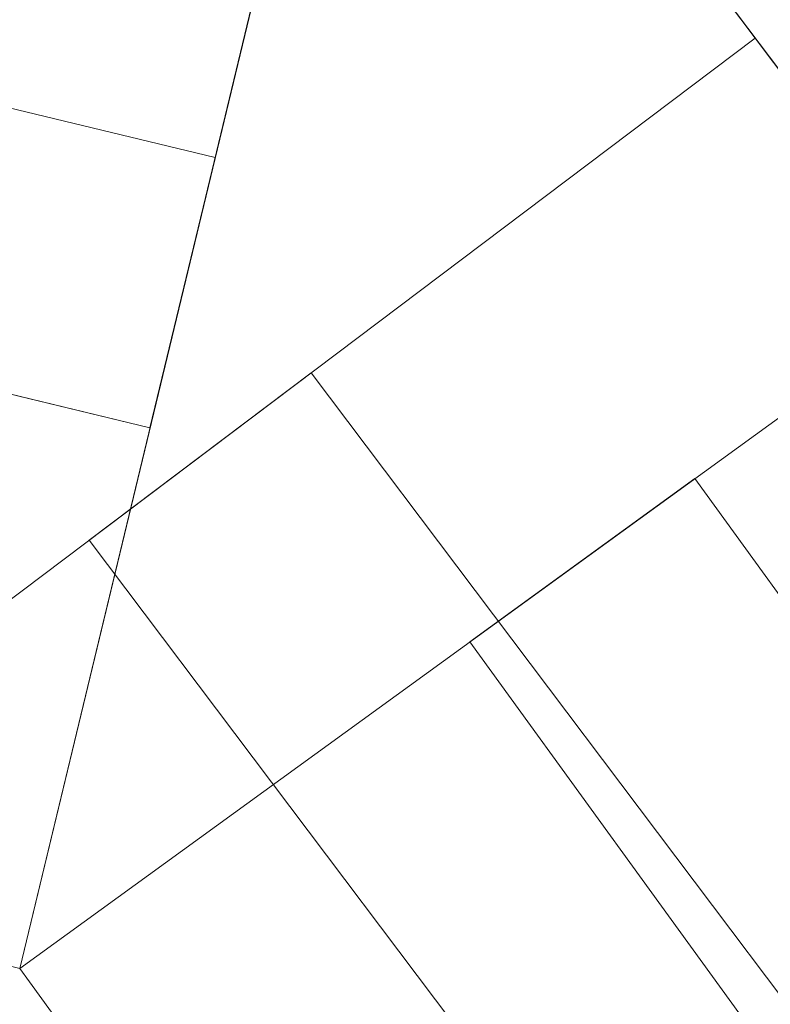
# Model space of a CAD drawing. Header units: millimetres. Extents: x -430348 to -225823, y -86243 to 5084.
# Tile 1029 of 1056: x -329686 to -329659, y -5383 to -5348. Entities that reach past the tile are written whole.
import ezdxf

# ---------------------------------------------------------------- set-up
doc = ezdxf.new("R2010")
doc.units = ezdxf.units.MM
for name, color, linetype, lineweight in [('A-GLAZ-CURT', 52, 'Continuous', 9), ('A-GLAZ-CWMG', 51, 'Continuous', 9), ('A-ROOF', 132, 'Continuous', 9), ('A-WALL', 113, 'Continuous', 9)]:
    doc.layers.add(name, color=color, linetype=linetype, lineweight=lineweight)

# ---------------------------------------------------------------- blocks, each defined once
blk = doc.blocks.new('Walls 17 - Walls 1-274600-_3D_ Copy 1')
at = {"layer": 'A-WALL'}
mesh = blk.add_polyface(dxfattribs=at)
corners = [(-329656.4442611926, -5252.957012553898, 59537.73790390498), (-331075.0138973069, -4911.095335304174, 59537.73790390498), (-331679.5092759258, -5192.976159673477, 59537.73790390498), (-329244.067002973, -5800.200117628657, 59537.73790390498)]
mesh.append_faces([[corners[k] for k in face] for face in [(3, 0, 1, 2)]])
mesh = blk.add_polyface(dxfattribs=at)
corners = [(-329656.4442611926, -5252.957012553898, 58707.69172193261), (-329244.067002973, -5800.200117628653, 58707.69172193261), (-331679.5092759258, -5192.976159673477, 58707.69172193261), (-331075.0138973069, -4911.095335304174, 58707.69172193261)]
mesh.append_faces([[corners[k] for k in face] for face in [(1, 2, 3, 0)]])
mesh = blk.add_polyface(dxfattribs=at)
corners = [(-329244.067002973, -5800.200117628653, 59537.73790390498), (-331679.5092759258, -5192.976159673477, 59537.73790390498), (-331679.5092759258, -5192.976159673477, 58707.69172193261), (-329244.067002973, -5800.200117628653, 58707.69172193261)]
mesh.append_faces([[corners[k] for k in face] for face in [(0, 1, 2, 3)]])
blk = doc.blocks.new('System Panel - Glazed-409779-_3D_ Copy 1')
at = {"layer": 'A-GLAZ-CURT', "transparency": 33554471}
mesh = blk.add_polyface(dxfattribs=at)
corners = [(-218.4172522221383, 4.999999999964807), (-218.4172522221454, 4.999999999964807, 1100.00000000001), (218.4172522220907, 4.999999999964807, 1100.00000000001), (218.4172522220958, 4.999999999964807)]
mesh.append_faces([[corners[k] for k in face] for face in [(2, 3, 0, 1)]])
mesh = blk.add_polyface(dxfattribs=at)
corners = [(218.4172522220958, -5.000000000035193), (-218.4172522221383, -5.000000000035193), (-218.4172522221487, 4.999999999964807), (218.4172522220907, 4.999999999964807)]
mesh.append_faces([[corners[k] for k in face] for face in [(3, 0, 1, 2)]])
mesh = blk.add_polyface(dxfattribs=at)
corners = [(-218.4172522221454, -5.000000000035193, 1100.00000000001), (218.4172522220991, -5.000000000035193, 1100.00000000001), (218.4172522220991, 4.999999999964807, 1100.00000000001), (-218.4172522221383, 4.999999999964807, 1100.00000000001)]
mesh.append_faces([[corners[k] for k in face] for face in [(3, 0, 1, 2)]])
mesh = blk.add_polyface(dxfattribs=at)
corners = [(218.4172522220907, -5.000000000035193, 1100.00000000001), (218.4172522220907, -5.000000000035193), (218.4172522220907, 4.999999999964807), (218.4172522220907, 4.999999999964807, 1100.00000000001)]
mesh.append_faces([[corners[k] for k in face] for face in [(0, 1, 2, 3)]])
mesh = blk.add_polyface(dxfattribs=at)
corners = [(-218.4172522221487, -5.000000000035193), (218.4172522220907, -5.000000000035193), (218.4172522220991, -5.000000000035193, 1100.00000000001), (-218.4172522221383, -5.000000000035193, 1100.00000000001)]
mesh.append_faces([[corners[k] for k in face] for face in [(3, 0, 1, 2)]])
blk = doc.blocks.new('Walls 18 - Walls 1-274622-_3D_ Copy 1')
at = {"layer": 'A-WALL'}
mesh = blk.add_polyface(dxfattribs=at)
corners = [(-329336.3655340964, -5777.187509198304, 62058.70378105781), (-329670.2964651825, -5334.046196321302, 62058.70378105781), (-331096.5101897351, -4990.342367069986, 62058.70378105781), (-331587.4516190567, -5215.928711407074, 62058.70378105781)]
mesh.append_faces([[corners[k] for k in face] for face in [(0, 1, 2, 3)]])
mesh = blk.add_polyface(dxfattribs=at)
corners = [(-329336.3655340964, -5777.187509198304, 60787.73790390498), (-331587.4516190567, -5215.928711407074, 60787.73790390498), (-331096.5101897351, -4990.342367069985, 60787.73790390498), (-329670.2964651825, -5334.046196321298, 60787.73790390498)]
mesh.append_faces([[corners[k] for k in face] for face in [(0, 1, 2, 3)]])
mesh = blk.add_polyface(dxfattribs=at)
corners = [(-329336.3655340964, -5777.187509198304, 62058.70378105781), (-331587.4516190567, -5215.928711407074, 62058.70378105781), (-331587.4516190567, -5215.928711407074, 60787.73790390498), (-329336.3655340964, -5777.187509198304, 60787.73790390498)]
mesh.append_faces([[corners[k] for k in face] for face in [(3, 0, 1, 2)]])
mesh = blk.add_polyface(dxfattribs=at)
corners = [(-329670.2964651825, -5334.0461963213, 62058.70378105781), (-329336.3655340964, -5777.187509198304, 62058.70378105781), (-329336.3655340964, -5777.187509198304, 60787.73790390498), (-329670.2964651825, -5334.046196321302, 60787.73790390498)]
mesh.append_faces([[corners[k] for k in face] for face in [(3, 0, 1, 2)]])
blk = doc.blocks.new('System Panel - Glazed-409925-_3D_ Copy 1')
at = {"layer": 'A-GLAZ-CURT', "transparency": 33554471}
mesh = blk.add_polyface(dxfattribs=at)
corners = [(-715.8118435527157, 5.000000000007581), (-715.8118435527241, 5.000000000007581, 1150.000000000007), (715.8118435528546, 5.000000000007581, 1150.000000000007), (715.8118435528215, 5.000000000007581)]
mesh.append_faces([[corners[k] for k in face] for face in [(1, 2, 3, 0)]])
mesh = blk.add_polyface(dxfattribs=at)
corners = [(715.8118435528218, -4.99999999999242), (-715.8118435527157, -4.99999999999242), (-715.8118435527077, 5.000000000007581), (715.8118435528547, 5.000000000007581)]
mesh.append_faces([[corners[k] for k in face] for face in [(0, 1, 2, 3)]])
mesh = blk.add_polyface(dxfattribs=at)
corners = [(-715.8118435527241, -4.99999999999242, 1150.000000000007), (715.8118435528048, -4.99999999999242, 1150.000000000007), (715.8118435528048, 5.000000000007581, 1150.000000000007), (-715.8118435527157, 5.000000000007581, 1150.000000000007)]
mesh.append_faces([[corners[k] for k in face] for face in [(3, 0, 1, 2)]])
mesh = blk.add_polyface(dxfattribs=at)
corners = [(-715.8118435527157, -4.99999999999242), (-715.8118435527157, -4.99999999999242, 1150.000000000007), (-715.8118435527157, 5.000000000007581, 1150.000000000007), (-715.8118435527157, 5.000000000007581)]
mesh.append_faces([[corners[k] for k in face] for face in [(0, 1, 2, 3)]])
mesh = blk.add_polyface(dxfattribs=at)
corners = [(-715.8118435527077, -4.99999999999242), (715.8118435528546, -4.99999999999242), (715.8118435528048, -4.99999999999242, 1150.000000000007), (-715.8118435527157, -4.99999999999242, 1150.000000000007)]
mesh.append_faces([[corners[k] for k in face] for face in [(2, 3, 0, 1)]])
blk = doc.blocks.new('System Panel - Glazed-409929-_3D_ Copy 1')
at = {"layer": 'A-GLAZ-CURT', "transparency": 33554471}
mesh = blk.add_polyface(dxfattribs=at)
corners = [(-212.7458634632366, 4.99999999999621), (-212.7458634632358, 4.99999999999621, 875.0000000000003), (212.7458634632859, 4.99999999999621, 875.0000000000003), (212.745863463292, 4.99999999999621)]
mesh.append_faces([[corners[k] for k in face] for face in [(2, 3, 0, 1)]])
mesh = blk.add_polyface(dxfattribs=at)
corners = [(212.745863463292, -5.00000000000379), (-212.7458634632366, -5.00000000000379), (-212.7458634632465, 4.99999999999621), (212.7458634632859, 4.99999999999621)]
mesh.append_faces([[corners[k] for k in face] for face in [(3, 0, 1, 2)]])
mesh = blk.add_polyface(dxfattribs=at)
corners = [(-212.7458634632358, -5.00000000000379, 875.0000000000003), (212.7458634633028, -5.00000000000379, 875.0000000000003), (212.7458634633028, 4.99999999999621, 875.0000000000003), (-212.7458634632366, 4.99999999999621, 875.0000000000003)]
mesh.append_faces([[corners[k] for k in face] for face in [(0, 1, 2, 3)]])
mesh = blk.add_polyface(dxfattribs=at)
corners = [(212.7458634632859, -5.00000000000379, 875.0000000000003), (212.7458634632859, -5.00000000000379), (212.7458634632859, 4.99999999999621), (212.7458634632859, 4.99999999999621, 875.0000000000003)]
mesh.append_faces([[corners[k] for k in face] for face in [(0, 1, 2, 3)]])
mesh = blk.add_polyface(dxfattribs=at)
corners = [(-212.7458634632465, -5.00000000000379), (212.7458634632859, -5.00000000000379), (212.7458634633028, -5.00000000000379, 875.0000000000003), (-212.7458634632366, -5.00000000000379, 875.0000000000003)]
mesh.append_faces([[corners[k] for k in face] for face in [(3, 0, 1, 2)]])
blk = doc.blocks.new('Rectangular Mullion - 50mm x 50mm-409777-_3D_ Copy 1')
at = {"layer": 'A-GLAZ-CWMG'}
mesh = blk.add_polyface(dxfattribs=at)
corners = [(0, 25.00000000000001), (-50, 25.00000000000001), (-50, -25), (0, -25)]
mesh.append_faces([[corners[k] for k in face] for face in [(2, 3, 0, 1)]])
mesh = blk.add_polyface(dxfattribs=at)
corners = [(-50, 25.00000000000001), (0, 25.00000000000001), (0, 25.00000000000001, -436.8345044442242), (-50, 25.00000000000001, -436.8345044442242)]
mesh.append_faces([[corners[k] for k in face] for face in [(3, 0, 1, 2)]])
mesh = blk.add_polyface(dxfattribs=at)
corners = [(-50, -25), (-50, 25.00000000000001), (-50, 25.00000000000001, -436.8345044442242), (-50, -25, -436.8345044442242)]
mesh.append_faces([[corners[k] for k in face] for face in [(3, 0, 1, 2)]])
mesh = blk.add_polyface(dxfattribs=at)
corners = [(0, 25.00000000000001), (0, -25), (0, -25, -436.8345044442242), (0, 25.00000000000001, -436.8345044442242)]
mesh.append_faces([[corners[k] for k in face] for face in [(3, 0, 1, 2)]])
mesh = blk.add_polyface(dxfattribs=at)
corners = [(0, -25), (-50, -25), (-50, -25, -436.8345044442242), (0, -25, -436.8345044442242)]
mesh.append_faces([[corners[k] for k in face] for face in [(3, 0, 1, 2)]])
blk = doc.blocks.new('Rectangular Mullion - 50mm x 50mm-409778-_3D_ Copy 1')
at = {"layer": 'A-GLAZ-CWMG'}
mesh = blk.add_polyface(dxfattribs=at)
corners = [(0, 25, -436.8345044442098), (0, -25, -436.8345044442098), (-50, -25, -436.8345044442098), (-50, 25, -436.8345044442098)]
mesh.append_faces([[corners[k] for k in face] for face in [(0, 1, 2, 3)]])
mesh = blk.add_polyface(dxfattribs=at)
corners = [(-50, 25), (0, 25), (0, 25, -436.8345044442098), (-50, 25, -436.8345044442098)]
mesh.append_faces([[corners[k] for k in face] for face in [(3, 0, 1, 2)]])
mesh = blk.add_polyface(dxfattribs=at)
corners = [(-50, -25), (-50, 25), (-50, 25, -436.8345044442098), (-50, -25, -436.8345044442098)]
mesh.append_faces([[corners[k] for k in face] for face in [(3, 0, 1, 2)]])
mesh = blk.add_polyface(dxfattribs=at)
corners = [(0, 25), (0, -25), (0, -25, -436.8345044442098), (0, 25, -436.8345044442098)]
mesh.append_faces([[corners[k] for k in face] for face in [(3, 0, 1, 2)]])
mesh = blk.add_polyface(dxfattribs=at)
corners = [(0, -25), (-50, -25), (-50, -25, -436.8345044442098), (0, -25, -436.8345044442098)]
mesh.append_faces([[corners[k] for k in face] for face in [(3, 0, 1, 2)]])
blk = doc.blocks.new('Rectangular Mullion - 50mm x 50mm-409926-_3D_ Copy 1')
at = {"layer": 'A-GLAZ-CWMG'}
mesh = blk.add_polyface(dxfattribs=at)
corners = [(0, 24.99999999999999), (-50, 24.99999999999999), (-50, -25), (0, -25)]
mesh.append_faces([[corners[k] for k in face] for face in [(3, 0, 1, 2)]])
mesh = blk.add_polyface(dxfattribs=at)
corners = [(-50, -25), (-50, 24.99999999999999), (-50, 24.99999999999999, -425.4917269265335), (-50, -25, -425.4917269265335)]
mesh.append_faces([[corners[k] for k in face] for face in [(3, 0, 1, 2)]])
mesh = blk.add_polyface(dxfattribs=at)
corners = [(0, 24.99999999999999), (0, -25), (0, -25, -425.4917269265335), (0, 24.99999999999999, -425.4917269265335)]
mesh.append_faces([[corners[k] for k in face] for face in [(3, 0, 1, 2)]])
mesh = blk.add_polyface(dxfattribs=at)
corners = [(0, -25), (-50, -25), (-50, -25, -425.4917269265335), (0, -25, -425.4917269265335)]
mesh.append_faces([[corners[k] for k in face] for face in [(3, 0, 1, 2)]])
blk = doc.blocks.new('Rectangular Mullion - 50mm x 50mm-409927-_3D_ Copy 1')
at = {"layer": 'A-GLAZ-CWMG'}
mesh = blk.add_polyface(dxfattribs=at)
corners = [(0, 25, -425.4917269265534), (0, -25, -425.4917269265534), (-50, -25, -425.4917269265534), (-50, 25, -425.4917269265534)]
mesh.append_faces([[corners[k] for k in face] for face in [(0, 1, 2, 3)]])
mesh = blk.add_polyface(dxfattribs=at)
corners = [(-50, -25), (-50, 25), (-50, 25, -425.4917269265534), (-50, -25, -425.4917269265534)]
mesh.append_faces([[corners[k] for k in face] for face in [(3, 0, 1, 2)]])
mesh = blk.add_polyface(dxfattribs=at)
corners = [(0, 25), (0, -25), (0, -25, -425.4917269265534), (0, 25, -425.4917269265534)]
mesh.append_faces([[corners[k] for k in face] for face in [(3, 0, 1, 2)]])
mesh = blk.add_polyface(dxfattribs=at)
corners = [(0, -25), (-50, -25), (-50, -25, -425.4917269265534), (0, -25, -425.4917269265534)]
mesh.append_faces([[corners[k] for k in face] for face in [(3, 0, 1, 2)]])
blk = doc.blocks.new('Rectangular Mullion - 50mm x 50mm-265651-_3D_ Copy 1')
at = {"layer": 'A-GLAZ-CWMG'}
mesh = blk.add_polyface(dxfattribs=at)
corners = [(0, 24.99999999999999, -1431.63146252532), (0, -25, -1431.63146252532), (-50, -25, -1431.63146252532), (-50, 24.99999999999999, -1431.63146252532)]
mesh.append_faces([[corners[k] for k in face] for face in [(3, 0, 1, 2)]])
mesh = blk.add_polyface(dxfattribs=at)
corners = [(-50, -25), (-50, 24.99999999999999), (-50, 24.99999999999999, -1431.63146252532), (-50, -25, -1431.63146252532)]
mesh.append_faces([[corners[k] for k in face] for face in [(3, 0, 1, 2)]])
mesh = blk.add_polyface(dxfattribs=at)
corners = [(0, 24.99999999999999), (0, -25), (0, -25, -1431.63146252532), (0, 24.99999999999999, -1431.63146252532)]
mesh.append_faces([[corners[k] for k in face] for face in [(3, 0, 1, 2)]])
mesh = blk.add_polyface(dxfattribs=at)
corners = [(0, -25), (-50, -25), (-50, -25, -1431.63146252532), (0, -25, -1431.63146252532)]
mesh.append_faces([[corners[k] for k in face] for face in [(0, 1, 2, 3)]])
blk = doc.blocks.new('Rectangular Mullion - 50mm x 50mm-265652-_3D_ Copy 1')
at = {"layer": 'A-GLAZ-CWMG'}
mesh = blk.add_polyface(dxfattribs=at)
corners = [(0, 25), (-50, 25), (-50, -25), (0, -25)]
mesh.append_faces([[corners[k] for k in face] for face in [(2, 3, 0, 1)]])
mesh = blk.add_polyface(dxfattribs=at)
corners = [(-50, -25), (-50, 25), (-50, 25, -1431.631462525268), (-50, -25, -1431.631462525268)]
mesh.append_faces([[corners[k] for k in face] for face in [(0, 1, 2, 3)]])
mesh = blk.add_polyface(dxfattribs=at)
corners = [(0, 25), (0, -25), (0, -25, -1431.631462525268), (0, 25, -1431.631462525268)]
mesh.append_faces([[corners[k] for k in face] for face in [(0, 1, 2, 3)]])
blk = doc.blocks.new('Quad Corner Mullion - Quad Mullion 1-409930-_3D_ Copy 1')
at = {"layer": 'A-GLAZ-CWMG'}
mesh = blk.add_polyface(dxfattribs=at)
corners = [(23.25021401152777, 13.0192096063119), (9.223463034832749, 25.00000000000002), (-9.22346303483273, 25.00000000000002), (-9.223463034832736, -24.99999999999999)]
mesh.append_faces([[corners[k] for k in face] for face in [(0, 1, 2, 3)]])
mesh = blk.add_polyface(dxfattribs=at)
corners = [(-9.223463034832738, -24.99999999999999), (-9.22346303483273, 25.00000000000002), (-9.22346303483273, 25.00000000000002, -950.0000000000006), (-9.223463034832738, -24.99999999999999, -950.0000000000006)]
mesh.append_faces([[corners[k] for k in face] for face in [(0, 1, 2, 3)]])
mesh = blk.add_polyface(dxfattribs=at)
corners = [(23.25021401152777, 13.01920960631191), (-9.223463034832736, -24.99999999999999), (-9.223463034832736, -24.99999999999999, -950.0000000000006), (23.25021401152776, 13.01920960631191, -950.0000000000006)]
mesh.append_faces([[corners[k] for k in face] for face in [(0, 1, 2, 3)]])
blk = doc.blocks.new('Quad Corner Mullion - Quad Mullion 1-409100-_3D_ Copy 1')
at = {"layer": 'A-GLAZ-CWMG'}
mesh = blk.add_polyface(dxfattribs=at)
corners = [(22.80689226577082, 13.60862312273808), (8.963758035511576, 25.00000000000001), (-8.963758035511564, 25.00000000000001), (-8.96375803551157, -24.99999999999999)]
mesh.append_faces([[corners[k] for k in face] for face in [(0, 1, 2, 3)]])
mesh = blk.add_polyface(dxfattribs=at)
corners = [(22.80689226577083, 13.60862312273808, -1200.000000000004), (-8.963758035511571, -24.99999999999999, -1200.000000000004), (-8.963758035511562, 25.00000000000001, -1200.000000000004), (8.963758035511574, 25.00000000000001, -1200.000000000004)]
mesh.append_faces([[corners[k] for k in face] for face in [(3, 0, 1, 2)]])
mesh = blk.add_polyface(dxfattribs=at)
corners = [(-8.963758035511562, 25.00000000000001), (8.963758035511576, 25.00000000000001), (8.963758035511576, 25.00000000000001, -1200.000000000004), (-8.963758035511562, 25.00000000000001, -1200.000000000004)]
mesh.append_faces([[corners[k] for k in face] for face in [(3, 0, 1, 2)]])
mesh = blk.add_polyface(dxfattribs=at)
corners = [(-8.963758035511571, -24.99999999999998), (-8.963758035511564, 25.00000000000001), (-8.963758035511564, 25.00000000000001, -1200.000000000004), (-8.963758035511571, -24.99999999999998, -1200.000000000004)]
mesh.append_faces([[corners[k] for k in face] for face in [(3, 0, 1, 2)]])
blk = doc.blocks.new('System Panel - Glazed-409931-_3D_ Copy 1')
at = {"layer": 'A-GLAZ-CURT', "transparency": 33554471}
mesh = blk.add_polyface(dxfattribs=at)
corners = [(-212.7458634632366, 4.99999999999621), (-212.7458634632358, 4.99999999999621, 225.0000000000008), (212.7458634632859, 4.99999999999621, 225.0000000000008), (212.745863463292, 4.99999999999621)]
mesh.append_faces([[corners[k] for k in face] for face in [(2, 3, 0, 1)]])
mesh = blk.add_polyface(dxfattribs=at)
corners = [(212.745863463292, -5.00000000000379), (-212.7458634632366, -5.00000000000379), (-212.7458634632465, 4.99999999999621), (212.7458634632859, 4.99999999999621)]
mesh.append_faces([[corners[k] for k in face] for face in [(3, 0, 1, 2)]])
mesh = blk.add_polyface(dxfattribs=at)
corners = [(-212.7458634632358, -5.00000000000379, 225.0000000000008), (212.7458634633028, -5.00000000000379, 225.0000000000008), (212.7458634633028, 4.99999999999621, 225.0000000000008), (-212.7458634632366, 4.99999999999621, 225.0000000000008)]
mesh.append_faces([[corners[k] for k in face] for face in [(0, 1, 2, 3)]])
mesh = blk.add_polyface(dxfattribs=at)
corners = [(212.7458634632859, -5.00000000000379, 225.0000000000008), (212.7458634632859, -5.00000000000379), (212.7458634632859, 4.99999999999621), (212.7458634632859, 4.99999999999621, 225.0000000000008)]
mesh.append_faces([[corners[k] for k in face] for face in [(0, 1, 2, 3)]])
mesh = blk.add_polyface(dxfattribs=at)
corners = [(-212.7458634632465, -5.00000000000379), (212.7458634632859, -5.00000000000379), (212.7458634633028, -5.00000000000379, 225.0000000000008), (-212.7458634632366, -5.00000000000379, 225.0000000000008)]
mesh.append_faces([[corners[k] for k in face] for face in [(3, 0, 1, 2)]])
blk = doc.blocks.new('Quad Corner Mullion - Quad Mullion 1-409932-_3D_ Copy 1')
at = {"layer": 'A-GLAZ-CWMG'}
mesh = blk.add_polyface(dxfattribs=at)
corners = [(23.25021401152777, 13.01920960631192, -300.0000000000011), (-9.223463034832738, -24.99999999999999, -300.0000000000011), (-9.223463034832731, 25.00000000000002, -300.0000000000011), (9.223463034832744, 25.00000000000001, -300.0000000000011)]
mesh.append_faces([[corners[k] for k in face] for face in [(3, 0, 1, 2)]])
mesh = blk.add_polyface(dxfattribs=at)
corners = [(-9.223463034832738, -24.99999999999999), (-9.22346303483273, 25.00000000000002), (-9.22346303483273, 25.00000000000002, -300.0000000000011), (-9.223463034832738, -24.99999999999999, -300.0000000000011)]
mesh.append_faces([[corners[k] for k in face] for face in [(0, 1, 2, 3)]])
mesh = blk.add_polyface(dxfattribs=at)
corners = [(23.25021401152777, 13.01920960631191), (-9.223463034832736, -24.99999999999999), (-9.223463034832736, -24.99999999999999, -300.0000000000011), (23.25021401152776, 13.01920960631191, -300.0000000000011)]
mesh.append_faces([[corners[k] for k in face] for face in [(3, 0, 1, 2)]])
blk = doc.blocks.new('Rectangular Mullion - 50mm x 50mm-409928-_3D_ Copy 1')
at = {"layer": 'A-GLAZ-CWMG'}
mesh = blk.add_polyface(dxfattribs=at)
corners = [(25, 25), (-25, 25), (-25, -25), (25, -25)]
mesh.append_faces([[corners[k] for k in face] for face in [(2, 3, 0, 1)]])
mesh = blk.add_polyface(dxfattribs=at)
corners = [(-25, -25), (-25, 25), (-25, 25, -425.4917269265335), (-25, -25, -425.4917269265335)]
mesh.append_faces([[corners[k] for k in face] for face in [(3, 0, 1, 2)]])
mesh = blk.add_polyface(dxfattribs=at)
corners = [(25, 25), (25, -25), (25, -25, -425.4917269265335), (25, 25, -425.4917269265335)]
mesh.append_faces([[corners[k] for k in face] for face in [(3, 0, 1, 2)]])
mesh = blk.add_polyface(dxfattribs=at)
corners = [(25, -25), (-25, -25), (-25, -25, -425.4917269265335), (25, -25, -425.4917269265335)]
mesh.append_faces([[corners[k] for k in face] for face in [(3, 0, 1, 2)]])
blk = doc.blocks.new('Walls 66 - Walls 1-409329-_3D_ Copy 1')
at = {"layer": 'A-WALL'}
mesh = blk.add_polyface(dxfattribs=at)
corners = [(-329336.3655340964, -5777.187509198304, 62058.70378105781), (-329670.2964651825, -5334.046196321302, 62058.70378105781), (-331096.5101897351, -4990.342367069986, 62058.70378105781), (-331587.4516190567, -5215.928711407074, 62058.70378105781)]
mesh.append_faces([[corners[k] for k in face] for face in [(0, 1, 2, 3)]])
mesh = blk.add_polyface(dxfattribs=at)
corners = [(-329336.3655340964, -5777.187509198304, 62008.70378105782), (-331587.4516190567, -5215.928711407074, 62008.70378105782), (-331096.5101897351, -4990.342367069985, 62008.70378105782), (-329670.2964651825, -5334.046196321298, 62008.70378105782)]
mesh.append_faces([[corners[k] for k in face] for face in [(0, 1, 2, 3)]])
mesh = blk.add_polyface(dxfattribs=at)
corners = [(-329336.3655340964, -5777.187509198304, 62058.70378105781), (-331587.4516190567, -5215.928711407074, 62058.70378105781), (-331587.4516190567, -5215.928711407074, 62008.70378105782), (-329336.3655340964, -5777.187509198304, 62008.70378105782)]
mesh.append_faces([[corners[k] for k in face] for face in [(0, 1, 2, 3)]])
mesh = blk.add_polyface(dxfattribs=at)
corners = [(-329670.2964651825, -5334.0461963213, 62058.70378105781), (-329336.3655340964, -5777.187509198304, 62058.70378105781), (-329336.3655340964, -5777.187509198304, 62008.70378105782), (-329670.2964651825, -5334.046196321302, 62008.70378105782)]
mesh.append_faces([[corners[k] for k in face] for face in [(3, 0, 1, 2)]])
blk = doc.blocks.new('Walls 67 - Walls 67-410127-_3D_ Copy 1')
at = {"layer": 'A-WALL'}
mesh = blk.add_polyface(dxfattribs=at)
corners = [(-317334.6607667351, -8726.800741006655, 63258.70378105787), (-317377.2857677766, -8758.920983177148, 63258.70378105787), (-317294.9955710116, -8779.438233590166, 63258.70378105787), (-319541.4097201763, -8219.344280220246, 63258.70378105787), (-319463.0058933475, -8238.892549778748, 63258.70378105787), (-319484.496724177, -8192.805314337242, 63258.70378105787), (-327639.599958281, -6200.23868150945, 63258.70378105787), (-327554.9534449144, -6221.343427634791, 63258.70378105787), (-327578.1554233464, -6171.586624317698, 63258.70378105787), (-329366.3450694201, -5737.392053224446, 63258.70378105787), (-329399.5114134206, -5761.443473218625, 63258.70378105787), (-329337.7337649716, -5776.846370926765, 63258.70378105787), (-331569.2976496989, -5220.455004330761, 63258.70378105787), (-331484.6511363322, -5241.559750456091, 63258.70378105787), (-331507.8531147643, -5191.802947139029, 63258.70378105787)]
mesh.append_faces([[corners[k] for k in face] for face in [(0, 1, 2), (5, 3, 4), (8, 6, 7), (9, 10, 11), (14, 12, 13)]])
mesh = blk.add_polyface(dxfattribs=at)
corners = [(-317334.6607667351, -8726.80074100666, 59537.73790390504), (-317294.9955710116, -8779.43823359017, 59537.73790390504), (-317377.2857677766, -8758.920983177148, 59537.73790390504), (-319541.4097201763, -8219.344280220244, 59537.73790390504), (-319484.496724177, -8192.80531433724, 59537.73790390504), (-319463.0058933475, -8238.892549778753, 59537.73790390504), (-327639.599958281, -6200.23868150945, 59537.73790390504), (-327578.1554233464, -6171.586624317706, 59537.73790390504), (-327554.9534449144, -6221.34342763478, 59537.73790390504), (-329366.3450694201, -5737.392053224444, 59537.73790390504), (-329337.7337649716, -5776.846370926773, 59537.73790390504), (-329399.5114134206, -5761.443473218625, 59537.73790390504), (-331569.2976496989, -5220.455004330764, 59537.73790390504), (-331507.8531147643, -5191.80294713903, 59537.73790390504), (-331484.6511363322, -5241.55975045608, 59537.73790390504)]
mesh.append_faces([[corners[k] for k in face] for face in [(2, 0, 1), (3, 4, 5), (6, 7, 8), (11, 9, 10), (12, 13, 14)]])

msp = doc.modelspace()

# ---------------------------------------------------------------- block references
at = {"layer": 'A-GLAZ-CURT', "transparency": 33554471}
for name, p, rotation in [('System Panel - Glazed-409925-_3D_ Copy 1', (-330375.9972755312, -5189.807186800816, 59587.73790390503), 166.45062308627), ('System Panel - Glazed-409779-_3D_ Copy 1', (-329548.0265207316, -5537.844896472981, 62108.70378105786), 126.9999999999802), ('System Panel - Glazed-409929-_3D_ Copy 1', (-329540.8314108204, -5539.364516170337, 59587.73790390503), 125.9487022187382), ('System Panel - Glazed-409931-_3D_ Copy 1', (-329540.8314108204, -5539.364516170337, 60512.73790390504), 125.9487022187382)]:
    msp.add_blockref(name, p, dxfattribs=dict(at, rotation=rotation))
at = {"layer": 'A-GLAZ-CWMG', "extrusion": (0.9721683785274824, -0.2342832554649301, 0), "rotation": 270}
msp.add_blockref('Rectangular Mullion - 50mm x 50mm-265652-_3D_ Copy 1', (-82446.93060684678, 59537.73790390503, -319249.4008092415), dxfattribs=at)
at = {"layer": 'A-GLAZ-CWMG', "extrusion": (-0.9721683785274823, 0.2342832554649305, 0), "rotation": 90}
msp.add_blockref('Rectangular Mullion - 50mm x 50mm-265651-_3D_ Copy 1', (82446.9306068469, 60787.73790390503, 320681.0244963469), dxfattribs=at)
at = {"layer": 'A-GLAZ-CWMG', "extrusion": (0, 0, -1)}
for name, p, rotation in [('Quad Corner Mullion - Quad Mullion 1-409100-_3D_ Copy 1', (329684.867828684, -5356.250347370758, -62058.70378105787), 53.00000000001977), ('Quad Corner Mullion - Quad Mullion 1-409930-_3D_ Copy 1', (329671.1408771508, -5359.670818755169, -59537.73790390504), 54.05129778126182), ('Quad Corner Mullion - Quad Mullion 1-409932-_3D_ Copy 1', (329671.1408771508, -5359.670818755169, -60487.73790390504), 54.05129778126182)]:
    msp.add_blockref(name, p, dxfattribs=dict(at, rotation=rotation))
at = {"layer": 'A-GLAZ-CWMG', "extrusion": (-0.6018150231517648, 0.7986355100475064, 0), "rotation": 90}
msp.add_blockref('Rectangular Mullion - 50mm x 50mm-409777-_3D_ Copy 1', (266521.5145001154, 63258.70378105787, 194122.6508789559), dxfattribs=at)
at = {"layer": 'A-GLAZ-CWMG', "extrusion": (0.6018150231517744, -0.7986355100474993, 0), "rotation": 270}
msp.add_blockref('Rectangular Mullion - 50mm x 50mm-409778-_3D_ Copy 1', (-266521.5145001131, 62058.70378105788, -193685.8163745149), dxfattribs=at)
at = {"layer": 'A-GLAZ-CWMG', "extrusion": (-0.5870606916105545, 0.809542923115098, 0), "rotation": 90}
for name, p in [('Rectangular Mullion - 50mm x 50mm-409926-_3D_ Copy 1', (270029.3911100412, 60787.73790390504, 189188.8609227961)), ('Rectangular Mullion - 50mm x 50mm-409928-_3D_ Copy 1', (270029.3911100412, 60487.73790390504, 189188.8609227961))]:
    msp.add_blockref(name, p, dxfattribs=at)
at = {"layer": 'A-GLAZ-CWMG', "extrusion": (0.5870606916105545, -0.809542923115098, 0), "rotation": 270}
msp.add_blockref('Rectangular Mullion - 50mm x 50mm-409927-_3D_ Copy 1', (-270029.3911100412, 59537.73790390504, -188763.3691958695), dxfattribs=at)
at = {"layer": 'A-WALL'}
for name, p in [('Walls 17 - Walls 1-274600-_3D_ Copy 1', (0, 0)), ('Walls 18 - Walls 1-274622-_3D_ Copy 1', (0, 0)), ('Walls 66 - Walls 1-409329-_3D_ Copy 1', (0, 0, 1250.000000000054)), ('Walls 67 - Walls 67-410127-_3D_ Copy 1', (0, 0))]:
    msp.add_blockref(name, p, dxfattribs=at)

# ---------------------------------------------------------------- meshes
at = {"layer": 'A-ROOF'}
mesh = msp.add_polyface(dxfattribs=at)
corners = [(-334453.5523100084, -4096.899980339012, 63308.70378105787), (-310352.9461972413, -9904.914912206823, 63308.70378105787), (-312102.9690826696, -16923.87333433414, 63308.70378105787), (-336156.4071392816, -10926.67766216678, 63308.70378105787)]
mesh.append_faces([[corners[k] for k in face] for face in [(2, 3, 0, 1)]])
mesh = msp.add_polyface(dxfattribs=at)
corners = [(-310352.9461972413, -9904.91491220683, 63308.70378105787), (-334453.5523100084, -4096.899980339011, 63308.70378105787), (-334453.5523100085, -4096.899980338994, 63358.70378105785), (-310352.9461972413, -9904.91491220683, 63358.70378105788)]
mesh.append_faces([[corners[k] for k in face] for face in [(3, 0, 1, 2)]])
mesh = msp.add_polyface(dxfattribs=at)
corners = [(-334453.5523100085, -4096.899980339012, 63358.70378105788), (-334349.2590785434, -4268.937008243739, 63458.70378105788), (-310526.3416204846, -10010.03163755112, 63458.70378105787), (-310352.9461972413, -9904.914912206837, 63358.70378105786)]
mesh.append_faces([[corners[k] for k in face] for face in [(2, 3, 0, 1)]])
mesh = msp.add_polyface(dxfattribs=at)
corners = [(-310352.9461972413, -9904.914912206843, 63358.70378105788), (-310526.3416204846, -10010.03163755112, 63458.70378105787), (-314727.0769420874, -12556.62446443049, 65881.3371141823), (-331873.3138145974, -8353.13555574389, 65832.726744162), (-334349.2590785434, -4268.937008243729, 63458.70378105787), (-334453.5523100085, -4096.899980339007, 63358.70378105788)]
mesh.append_faces([[corners[k] for k in face] for face in [(4, 1, 2, 3)]], dxfattribs={"vtx0": -1})
mesh.append_faces([[corners[k] for k in face] for face in [(5, 0, 1, 4)]], dxfattribs={"vtx2": -1})
mesh = msp.add_polyface(dxfattribs=at)
corners = [(-310352.9461972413, -9904.914912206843, 63541.81996937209), (-334453.5523100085, -4096.899980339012, 63541.81996937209), (-331873.3138145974, -8353.13555574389, 66015.84293247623), (-314727.0769420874, -12556.6244644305, 66064.45330249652)]
mesh.append_faces([[corners[k] for k in face] for face in [(3, 0, 1, 2)]])
mesh = msp.add_polyface(dxfattribs=at)
corners = [(-334453.5523100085, -4096.899980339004, 63358.70378105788), (-334453.5523100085, -4096.899980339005, 63541.81996937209), (-310352.9461972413, -9904.914912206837, 63541.81996937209), (-310352.9461972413, -9904.914912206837, 63358.70378105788)]
mesh.append_faces([[corners[k] for k in face] for face in [(1, 2, 3, 0)]])
mesh = msp.add_polyface(dxfattribs=at)
corners = [(-312206.991646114, -16750.75071629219, 63458.70378105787), (-310526.3416204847, -10010.03163755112, 63458.70378105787), (-334349.2590785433, -4268.937008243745, 63458.70378105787), (-335983.2845212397, -10822.65509872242, 63458.70378105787)]
mesh.append_faces([[corners[k] for k in face] for face in [(2, 3, 0, 1)]])
at = {"layer": 'A-WALL'}
mesh = msp.add_polyface(dxfattribs=at)
corners = [(-334284.8737381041, -4543.385841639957, 58428.19610741), (-334064.8360564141, -4598.247397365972, 58428.19610741), (-333773.5699070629, -4670.86820467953, 58428.19610741), (-332511.4165932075, -4985.558369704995, 58428.19610741), (-332220.1504438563, -5058.179177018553, 58428.19610741), (-326189.3472633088, -6561.827289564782, 58428.19610741), (-325808.0146090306, -6656.904198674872, 58428.19610741), (-323305.857158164, -7280.76211869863, 58428.19610741), (-323014.7684402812, -7353.338687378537, 58428.19610741), (-321995.9579276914, -7607.356677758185, 58428.19610741), (-321704.8692098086, -7679.933246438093, 58428.19610741), (-320297.9404067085, -8030.719995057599, 58428.19610741), (-320006.8516888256, -8103.296563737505, 58428.19610741), (-311162.7265809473, -10308.38461378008, 58428.19610741), (-311235.3031496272, -10599.47333166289, 58428.19610741), (-321801.6882102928, -7964.977647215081, 58428.19610741), (-322092.7918895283, -7892.397348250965, 58428.19610741), (-323063.0876158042, -7650.475452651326, 58428.19610741), (-323354.2265230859, -7577.886370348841, 58428.19610741), (-334066.3615889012, -4907.051128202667, 58428.19610741), (-334357.450306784, -4834.474559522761, 58428.19610741)]
mesh.append_faces([[corners[k] for k in face] for face in [(9, 16, 17, 8), (18, 7, 8, 17)]], dxfattribs={"vtx0": -1, "vtx2": -1})
mesh.append_faces([[corners[k] for k in face] for face in [(19, 1, 2, 3)]], dxfattribs={"vtx0": -1, "vtx3": -1})
mesh.append_faces([[corners[k] for k in face] for face in [(11, 12, 15, 10), (4, 5, 19, 3), (6, 7, 18)]], dxfattribs={"vtx1": -1, "vtx2": -1})
mesh.append_faces([[corners[k] for k in face] for face in [(5, 6, 18, 19), (9, 10, 15, 16)]], dxfattribs={"vtx1": -1, "vtx3": -1})
mesh.append_faces([[corners[k] for k in face] for face in [(20, 0, 1, 19)]], dxfattribs={"vtx2": -1})
mesh.append_faces([[corners[k] for k in face] for face in [(12, 13, 14, 15)]], dxfattribs={"vtx3": -1})
mesh = msp.add_polyface(dxfattribs=at)
corners = [(-311162.7265809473, -10308.38461378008, 58428.19610741), (-320006.8516888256, -8103.296563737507, 58428.19610741), (-320297.9404067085, -8030.7199950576, 58428.19610741), (-321704.8692098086, -7679.933246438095, 58428.19610741), (-321995.9579276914, -7607.356677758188, 58428.19610741), (-323014.7684402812, -7353.33868737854, 58428.19610741), (-323305.857158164, -7280.762118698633, 58428.19610741), (-325808.0146090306, -6656.904198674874, 58428.19610741), (-326189.3472633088, -6561.827289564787, 58428.19610741), (-332220.1504438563, -5058.179177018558, 58428.19610741), (-332511.4165932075, -4985.558369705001, 58428.19610741), (-333773.5699070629, -4670.868204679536, 58428.19610741), (-334064.8360564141, -4598.247397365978, 58428.19610741), (-334284.8737381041, -4543.385841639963, 58428.19610741), (-334284.8737381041, -4543.385841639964, 63548.93812797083), (-334164.7200988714, -4573.343508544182, 63635.64621258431), (-311162.7265809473, -10308.38461378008, 63766.19548872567), (-311453.81529883, -10235.80804510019, 58748.70378105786), (-311453.8152988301, -10235.80804510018, 61108.70378105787), (-312375.5962387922, -10005.98224428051, 61108.70378105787), (-312375.5962387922, -10005.98224428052, 58748.70378105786), (-322243.5037750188, -7545.636566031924, 62058.70378105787), (-322243.5037750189, -7545.636566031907, 63308.70378105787), (-322728.651638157, -7424.675618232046, 63308.70378105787), (-322728.6516381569, -7424.675618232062, 62058.70378105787), (-324232.6100138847, -7049.696680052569, 63308.70378105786), (-324232.6100138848, -7049.696680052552, 62058.70378105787), (-323601.9177918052, -7206.945912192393, 62058.70378105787), (-323601.9177918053, -7206.945912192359, 63308.70378105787), (-320739.5453992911, -7920.615504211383, 62058.70378105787), (-320739.5453992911, -7920.615504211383, 63308.70378105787), (-321370.2376213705, -7763.36627207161, 63308.70378105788), (-321370.2376213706, -7763.366272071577, 62058.70378105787), (-311647.8744440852, -10187.42366598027, 62058.70378105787), (-311647.8744440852, -10187.42366598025, 63308.70378105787), (-312181.537093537, -10054.36662340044, 63308.70378105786), (-312181.537093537, -10054.36662340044, 62058.70378105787), (-332800.3212769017, -4913.526341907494, 62058.70378105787), (-332800.3212769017, -4913.526341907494, 63308.70378105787), (-333440.7164562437, -4753.857890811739, 63308.70378105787), (-333440.7164562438, -4753.857890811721, 62058.70378105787), (-322020.2153208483, -7601.308630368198, 58687.73790390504), (-322020.2153208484, -7601.30863036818, 60850.64252356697), (-322990.5110471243, -7359.386734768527, 60850.64252356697), (-322990.5110471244, -7359.386734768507, 58687.73790390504)]
mesh.append_faces([[corners[k] for k in face] for face in [(36, 30, 35), (27, 43, 26), (28, 23, 27)]], dxfattribs={"vtx0": -1, "vtx1": -1})
mesh.append_faces([[corners[k] for k in face] for face in [(31, 22, 16, 30)]], dxfattribs={"vtx0": -1, "vtx1": -1, "vtx2": -1})
mesh.append_faces([[corners[k] for k in face] for face in [(36, 19, 29, 30), (26, 43, 7, 8)]], dxfattribs={"vtx0": -1, "vtx1": -1, "vtx3": -1})
mesh.append_faces([[corners[k] for k in face] for face in [(0, 17, 18, 16), (32, 21, 22, 31), (10, 40, 37)]], dxfattribs={"vtx0": -1, "vtx2": -1})
mesh.append_faces([[corners[k] for k in face] for face in [(29, 1, 2, 42), (16, 34, 35, 30), (16, 22, 23, 28), (27, 23, 24, 43), (37, 25, 26, 8)]], dxfattribs={"vtx0": -1, "vtx2": -1, "vtx3": -1})
mesh.append_faces([[corners[k] for k in face] for face in [(40, 10, 11, 12), (37, 8, 9, 10), (40, 12, 13, 14)]], dxfattribs={"vtx0": -1, "vtx3": -1})
mesh.append_faces([[corners[k] for k in face] for face in [(4, 5, 41, 3), (37, 38, 25)]], dxfattribs={"vtx1": -1, "vtx2": -1})
mesh.append_faces([[corners[k] for k in face] for face in [(19, 20, 1, 29), (33, 34, 16, 18), (32, 29, 42, 21), (38, 39, 15, 25)]], dxfattribs={"vtx1": -1, "vtx2": -1, "vtx3": -1})
mesh.append_faces([[corners[k] for k in face] for face in [(20, 17, 0, 1), (18, 19, 36, 33), (2, 3, 41, 42), (24, 21, 42, 43), (6, 7, 43, 44), (5, 6, 44, 41), (15, 16, 28, 25), (14, 15, 39, 40)]], dxfattribs={"vtx1": -1, "vtx3": -1})
mesh = msp.add_polyface(dxfattribs=at)
corners = [(-311162.7265809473, -10308.38461378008, 63766.19548872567), (-334164.7200988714, -4573.343508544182, 63635.64621258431), (-333943.9095284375, -4937.581855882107, 63847.36711463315), (-311421.9088328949, -10552.94730933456, 63975.19216100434), (-311188.4097602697, -10411.39421971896, 63840.52939525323)]
mesh.append_faces([[corners[k] for k in face] for face in [(2, 0, 1)]], dxfattribs={"vtx0": -1})
mesh.append_faces([[corners[k] for k in face] for face in [(3, 4, 0, 2)]], dxfattribs={"vtx2": -1})
mesh = msp.add_polyface(dxfattribs=at)
corners = [(-334357.450306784, -4834.474559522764, 58428.19610741), (-334066.3615889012, -4907.051128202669, 58428.19610741), (-323354.2265230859, -7577.88637034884, 58428.19610741), (-323063.0876158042, -7650.475452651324, 58428.19610741), (-322092.7918895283, -7892.397348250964, 58428.19610741), (-321801.6882102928, -7964.977647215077, 58428.19610741), (-311235.3031496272, -10599.47333166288, 58428.19610741), (-311235.3031496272, -10599.47333166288, 63840.52939525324), (-311421.9088328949, -10552.94730933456, 63975.19216100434), (-333943.9095284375, -4937.581855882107, 63847.36711463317), (-334066.3615889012, -4907.051128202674, 63759.00038943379), (-334357.450306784, -4834.474559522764, 63548.93812797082), (-311526.39186751, -10526.89676298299, 61108.70378105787), (-311526.39186751, -10526.89676298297, 58748.70378105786), (-312448.1728074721, -10297.07096216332, 58748.70378105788), (-312448.1728074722, -10297.07096216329, 61108.70378105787), (-322316.0803436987, -7836.725283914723, 63308.70378105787), (-322316.0803436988, -7836.725283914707, 62058.70378105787), (-322801.2282068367, -7715.764336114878, 62058.70378105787), (-322801.2282068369, -7715.764336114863, 63308.70378105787), (-324305.1865825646, -7340.785397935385, 62058.70378105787), (-324305.1865825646, -7340.785397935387, 63308.70378105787), (-323674.4943604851, -7498.034630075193, 63308.70378105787), (-323674.4943604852, -7498.034630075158, 62058.70378105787), (-320812.121967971, -8211.704222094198, 63308.70378105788), (-320812.121967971, -8211.704222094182, 62058.70378105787), (-321442.8141900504, -8054.454989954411, 62058.70378105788), (-321442.8141900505, -8054.454989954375, 63308.70378105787), (-311720.4510127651, -10478.51238386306, 63308.70378105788), (-311720.4510127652, -10478.51238386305, 62058.70378105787), (-312254.1136622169, -10345.45534128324, 62058.70378105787), (-312254.113662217, -10345.45534128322, 63308.70378105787), (-332872.8978455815, -5204.61505979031, 63308.70378105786), (-332872.8978455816, -5204.615059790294, 62058.70378105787), (-333513.2930249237, -5044.946608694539, 62058.70378105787), (-333513.2930249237, -5044.94660869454, 63308.70378105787), (-322092.7918895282, -7892.397348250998, 60850.64252356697), (-322092.7918895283, -7892.397348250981, 58687.73790390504), (-323063.0876158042, -7650.475452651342, 58687.73790390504), (-323063.0876158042, -7650.475452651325, 60850.64252356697)]
mesh.append_faces([[corners[k] for k in face] for face in [(34, 1, 33), (16, 8, 19)]], dxfattribs={"vtx0": -1, "vtx1": -1})
mesh.append_faces([[corners[k] for k in face] for face in [(29, 12, 7)]], dxfattribs={"vtx0": -1, "vtx1": -1, "vtx2": -1})
mesh.append_faces([[corners[k] for k in face] for face in [(9, 32, 21, 22), (25, 5, 14, 15), (8, 16, 27, 24)]], dxfattribs={"vtx0": -1, "vtx1": -1, "vtx3": -1})
mesh.append_faces([[corners[k] for k in face] for face in [(38, 2, 3, 37), (36, 17, 18, 39), (11, 34, 35, 10), (21, 32, 33, 20), (37, 4, 5, 36), (6, 13, 14, 5), (30, 15, 12, 29), (16, 26, 27), (37, 3, 4)]], dxfattribs={"vtx0": -1, "vtx2": -1})
mesh.append_faces([[corners[k] for k in face] for face in [(39, 23, 20, 2), (33, 1, 2, 20), (26, 16, 17, 36), (30, 24, 25, 15)]], dxfattribs={"vtx0": -1, "vtx2": -1, "vtx3": -1})
mesh.append_faces([[corners[k] for k in face] for face in [(0, 1, 34, 11), (38, 39, 2), (22, 23, 19), (30, 31, 24)]], dxfattribs={"vtx1": -1, "vtx2": -1})
mesh.append_faces([[corners[k] for k in face] for face in [(18, 19, 23, 39), (8, 9, 22, 19), (25, 26, 36, 5), (31, 28, 8, 24)]], dxfattribs={"vtx1": -1, "vtx2": -1, "vtx3": -1})
mesh.append_faces([[corners[k] for k in face] for face in [(9, 10, 35, 32), (12, 13, 6, 7), (7, 8, 28, 29)]], dxfattribs={"vtx1": -1, "vtx3": -1})

doc.saveas('drawing.dxf')
